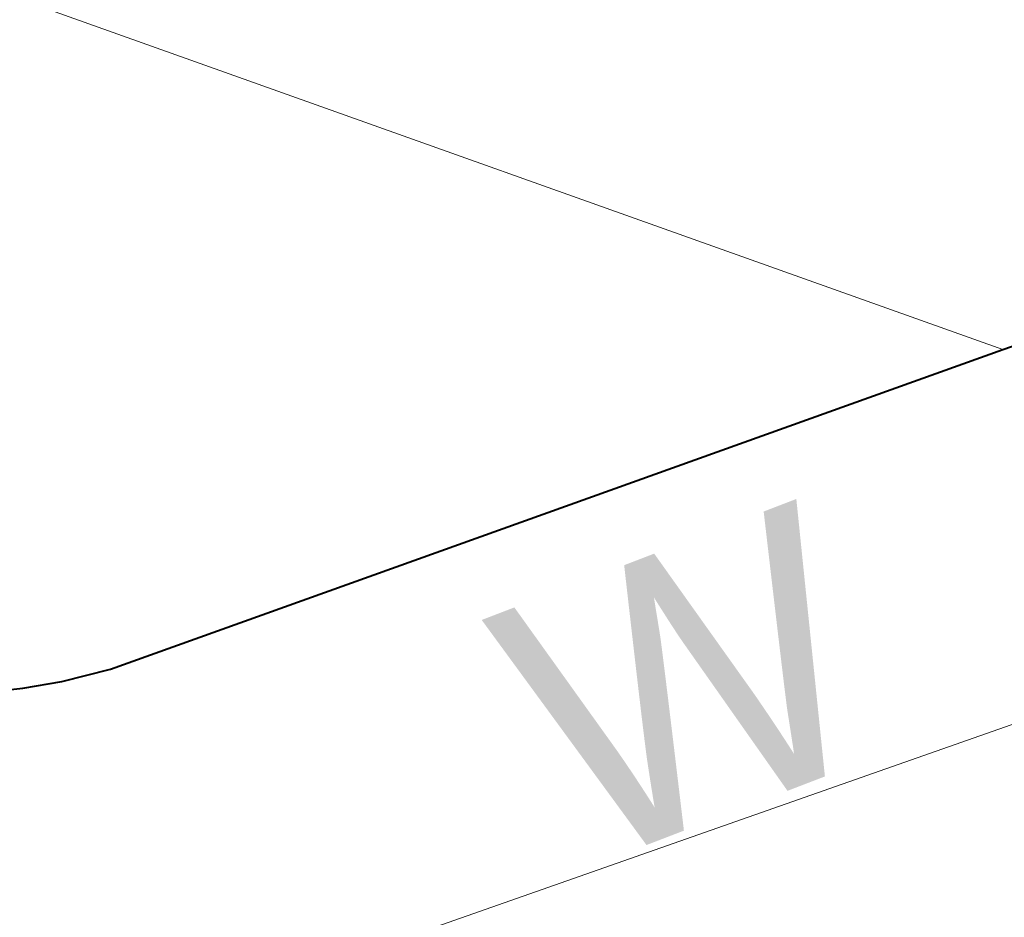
# Model space of a CAD drawing. Header units: feet. Extents: x 92 to 141.3, y -5 to 23.6.
# Tile 211 of 651: x 120.379 to 120.802, y 10.412 to 10.798. Entities that reach past the tile are written whole.
import ezdxf

# ---------------------------------------------------------------- set-up
doc = ezdxf.new("R2010")
doc.units = ezdxf.units.FT
doc.header["$MEASUREMENT"] = 0
doc.layers.add('CUY - Design$0$GM_X_City_Street', color=7, linetype='Continuous', lineweight=0)
doc.layers.add('CUY - Design$0$GM_X_US_Route', color=1, linetype='Continuous', lineweight=40)
doc.layers.add('TX_X_20', color=7, linetype='Continuous')
doc.styles.add('CUY - Design$0$Styledgn030', font='dgn030.shx')

msp = doc.modelspace()

# ---------------------------------------------------------------- linework, layer by layer
at = {"layer": 'CUY - Design$0$GM_X_City_Street', "flags": 128}
for points in [[(120.43096, 10.36387), (121.17288, 10.62439), (121.88146, 10.87646)], [(120.24642, 10.84256), (120.25941, 10.83995), (120.37091, 10.80982), (120.80097, 10.65635)]]:
    msp.add_lwpolyline(points, dxfattribs=at)
at = {"layer": 'CUY - Design$0$GM_X_US_Route', "flags": 128}
for points in [[(120.80097, 10.65635), (120.99475, 10.72327), (121.16835, 10.79075), (121.39348, 10.86709), (121.70273, 10.97743), (121.7043, 10.97799)], [(120.04901, 10.47395), (120.04901, 10.47395), (120.37987, 10.51083), (120.39663, 10.51376), (120.41759, 10.51901), (120.80097, 10.65635)]]:
    msp.add_lwpolyline(points, dxfattribs=at)

# ---------------------------------------------------------------- texts
at = {"layer": 'TX_X_20', "style": 'CUY - Design$0$Styledgn030'}
msp.add_text('W', height=0.1157, rotation=21.0409, dxfattribs=at).set_placement((120.61797, 10.43191))

doc.saveas('drawing.dxf')
